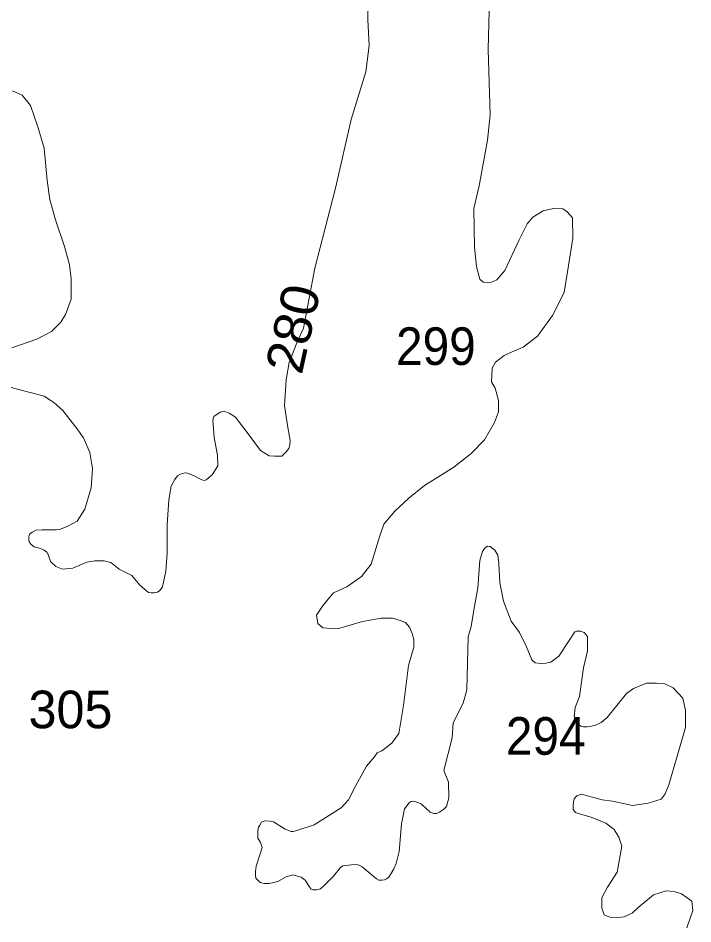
# Model space of a CAD drawing. Extents: x 445.4 to 500, y 8728.7 to 8784.
# Drawn here: x 476.604 to 479.475, y 8775.973 to 8779.826 of the extents above; entities that cross this region are included whole.
import ezdxf
from ezdxf.enums import TextEntityAlignment as Align

# ---------------------------------------------------------------- set-up
doc = ezdxf.new("R2010")
doc.units = 0
doc.header["$LTSCALE"] = 0.064
doc.layers.add('2', color=7, linetype='Continuous', lineweight=13)
doc.layers.add('21', color=7, linetype='Continuous')
doc.layers.add('61', color=7, linetype='Continuous')

msp = doc.modelspace()

# ---------------------------------------------------------------- linework, layer by layer
at = {"layer": '2'}
for points in [[(478.6117, 8779.4144), (478.6042, 8779.6926), (478.611, 8779.9693)], [(478.0916, 8779.9319), (478.0916, 8779.8193), (478.0972, 8779.7105), (478.0831, 8779.5979), (478.0211, 8779.3952), (477.9535, 8779.1025), (477.8659, 8778.763), (477.818, 8778.5069), (477.7895, 8778.4455), (477.7572, 8778.3611), (477.7446, 8778.2877), (477.7377, 8778.1787), (477.7515, 8778.0846), (477.7618, 8778.0298), (477.7595, 8778.0114), (477.7549, 8777.9953), (477.7446, 8777.9816), (477.7377, 8777.9747), (477.7251, 8777.9632), (477.6952, 8777.9621), (477.6722, 8777.9644), (477.6343, 8777.9862), (477.5872, 8778.0527), (477.5282, 8778.1288), (477.5018, 8778.146), (477.48, 8778.154), (477.4627, 8778.1506), (477.4363, 8778.1311), (477.4317, 8778.1162), (477.4375, 8778.0416), (477.4524, 8777.967), (477.4535, 8777.9211), (477.4294, 8777.8832), (477.4041, 8777.8626), (477.3961, 8777.8591), (477.3858, 8777.8614), (477.3501, 8777.8798), (477.3249, 8777.8901), (477.3145, 8777.8924), (477.295, 8777.8867), (477.2812, 8777.8786), (477.2705, 8777.8641), (477.2555, 8777.8354), (477.2452, 8777.7769), (477.2372, 8777.6701), (477.2372, 8777.5497), (477.2326, 8777.473), (477.2222, 8777.4271), (477.2176, 8777.4065), (477.2062, 8777.3916), (477.197, 8777.3835), (477.1832, 8777.3812), (477.1694, 8777.3812), (477.1591, 8777.3824), (477.1211, 8777.4145), (477.0878, 8777.4547), (477.0338, 8777.4822), (476.9982, 8777.5098), (476.9695, 8777.5178), (476.9304, 8777.5178), (476.896, 8777.5121), (476.8362, 8777.4868), (476.7928, 8777.4824), (476.7641, 8777.4927), (476.7411, 8777.5145), (476.7308, 8777.5444), (476.7262, 8777.5547), (476.7147, 8777.5627), (476.6951, 8777.5708), (476.6722, 8777.5765), (476.6584, 8777.5868), (476.6503, 8777.5983)], [(476.577, 8778.4231), (476.6827, 8778.4598), (476.7451, 8778.4928), (476.7853, 8778.5329), (476.8048, 8778.565), (476.829, 8778.6304), (476.829, 8778.7177), (476.8221, 8778.7762), (476.8013, 8778.8551), (476.7623, 8778.9687), (476.7382, 8779.0547), (476.7265, 8779.136), (476.7139, 8779.2725), (476.6874, 8779.3643), (476.6564, 8779.455), (476.6215, 8779.4993), (476.5802, 8779.5177)], [(477.7723, 8776.181), (477.7446, 8776.1726), (477.7085, 8776.1534), (477.6712, 8776.145), (477.6507, 8776.145), (477.6339, 8776.1486), (477.6158, 8776.1678), (477.6134, 8776.1798), (477.6134, 8776.1954), (477.617, 8776.2183), (477.6315, 8776.2664), (477.6423, 8776.2983), (477.6351, 8776.3187), (477.6242, 8776.3379), (477.623, 8776.3536), (477.623, 8776.368), (477.6266, 8776.3836), (477.6315, 8776.3932), (477.6399, 8776.4053), (477.6531, 8776.4113), (477.676, 8776.4101), (477.6904, 8776.4065), (477.7398, 8776.3752), (477.765, 8776.3656), (477.7735, 8776.3656), (477.7891, 8776.3704), (477.8637, 8776.3944), (477.9788, 8776.4672), (478.0089, 8776.5008), (478.0414, 8776.5621), (478.0859, 8776.6439), (478.1184, 8776.6823), (478.1317, 8776.7004), (478.1509, 8776.7088), (478.1942, 8776.7412), (478.2243, 8776.7821), (478.2436, 8776.9022), (478.2644, 8777.0723), (478.287, 8777.1504), (478.287, 8777.1833), (478.2809, 8777.2079), (478.2685, 8777.2347), (478.2521, 8777.2552), (478.2294, 8777.2634), (478.1965, 8777.2737), (478.1492, 8777.2737), (478.0689, 8777.2593), (477.9722, 8777.2306), (477.9454, 8777.2285), (477.9166, 8777.2306), (477.9002, 8777.2326), (477.8796, 8777.2511), (477.8734, 8777.2861), (477.9022, 8777.3292), (477.9454, 8777.3806), (478.0031, 8777.4073), (478.0648, 8777.4505), (478.1061, 8777.5031), (478.1431, 8777.6244), (478.1596, 8777.6737), (478.2069, 8777.7292), (478.2666, 8777.7847), (478.3324, 8777.8382), (478.458, 8777.9163), (478.532, 8777.9738), (478.5877, 8778.0326), (478.631, 8778.1066), (478.6474, 8778.1518), (478.6474, 8778.1991), (478.633, 8778.2525), (478.6186, 8778.2793), (478.621, 8778.3378), (478.6354, 8778.3625), (478.6724, 8778.3912), (478.7033, 8778.4056), (478.7527, 8778.4262), (478.8144, 8778.4735), (478.8782, 8778.5619), (478.9276, 8778.6585), (478.942, 8778.7468), (478.9647, 8778.8898), (478.9624, 8778.9769), (478.9398, 8779.002), (478.9222, 8779.0146), (478.882, 8779.0171), (478.838, 8779.007), (478.7941, 8778.9795), (478.7702, 8778.9519), (478.7363, 8778.8829), (478.6748, 8778.7524), (478.6409, 8778.7123), (478.6145, 8778.701), (478.6007, 8778.6997), (478.5831, 8778.7035), (478.568, 8778.716), (478.5542, 8778.77), (478.5454, 8778.8515), (478.5429, 8779.0158), (478.5655, 8779.1124), (478.6016, 8779.3078), (478.6117, 8779.4144)], [(476.6503, 8777.5983), (476.6492, 8777.6063), (476.6492, 8777.6189), (476.6526, 8777.6304), (476.663, 8777.6396), (476.6802, 8777.6476), (476.7066, 8777.6488), (476.7365, 8777.6488), (476.7652, 8777.6488), (476.779, 8777.6511), (476.8129, 8777.6633), (476.8543, 8777.6863), (476.8876, 8777.7368), (476.914, 8777.8274), (476.9197, 8777.91), (476.9094, 8777.9786), (476.8818, 8778.0405), (476.8531, 8778.0807), (476.7945, 8778.1564), (476.7562, 8778.1913), (476.7148, 8778.2177), (476.5678, 8778.2556)], [(479.4439, 8776.8086), (479.4439, 8776.8824), (479.4321, 8776.9326), (479.3907, 8776.9769), (479.3552, 8776.9946), (479.3197, 8776.9976), (479.2783, 8776.9976), (479.2221, 8776.9739), (479.192, 8776.9528), (479.1106, 8776.8515), (479.0852, 8776.8289), (479.0612, 8776.8182), (479.0425, 8776.8142), (479.0252, 8776.8116), (479.0092, 8776.8116), (478.9985, 8776.8142), (478.9758, 8776.8329), (478.9692, 8776.8542), (478.9745, 8776.8929), (478.9918, 8776.9395), (479.0092, 8777.0621), (479.0265, 8777.1341), (479.0261, 8777.1961), (479.0128, 8777.2121), (478.9968, 8777.2188), (478.9794, 8777.2175), (478.9727, 8777.2148), (478.9487, 8777.1788), (478.9047, 8777.1122), (478.87, 8777.0869), (478.8487, 8777.0815), (478.8273, 8777.0802), (478.8033, 8777.0829), (478.79, 8777.0962), (478.7673, 8777.1508), (478.7366, 8777.2121), (478.7017, 8777.2606), (478.6696, 8777.3459), (478.6536, 8777.4232), (478.6496, 8777.5058), (478.6443, 8777.5418), (478.6323, 8777.5631), (478.6123, 8777.5778), (478.6016, 8777.5791), (478.5883, 8777.5698), (478.5803, 8777.5564), (478.5682, 8777.5191), (478.5602, 8777.4032), (478.5416, 8777.2992), (478.5308, 8777.2384), (478.5188, 8777.1944), (478.5161, 8777.0838), (478.5134, 8776.9692), (478.4974, 8776.9119), (478.4543, 8776.8285), (478.45, 8776.7643), (478.4157, 8776.6252), (478.4348, 8776.5756), (478.4367, 8776.5089), (478.4267, 8776.4715), (478.4135, 8776.4594), (478.3966, 8776.4474), (478.3834, 8776.4426), (478.3737, 8776.4426), (478.3569, 8776.4474), (478.3412, 8776.4618), (478.3196, 8776.4823), (478.3051, 8776.4895), (478.2871, 8776.4955), (478.2763, 8776.4931), (478.2678, 8776.4883), (478.2474, 8776.4618), (478.2353, 8776.3981), (478.2245, 8776.2803), (478.2123, 8776.2292), (478.2026, 8776.2063), (478.1882, 8776.1823), (478.181, 8776.1715), (478.1714, 8776.1643), (478.1629, 8776.1606), (478.1521, 8776.1582), (478.1449, 8776.1582), (478.1389, 8776.1594), (478.1292, 8776.1643), (478.1016, 8776.1871), (478.0679, 8776.2159), (478.0546, 8776.222), (478.0354, 8776.2268), (478.0221, 8776.2244), (477.9848, 8776.2195), (477.9752, 8776.2123), (477.9463, 8776.1751), (477.9054, 8776.1366), (477.8898, 8776.1222), (477.8753, 8776.1174), (477.8597, 8776.1174), (477.8512, 8776.121), (477.8428, 8776.1318), (477.8248, 8776.1594), (477.8079, 8776.1715), (477.7723, 8776.181)], [(479.4495, 8775.9566), (479.475, 8776.0303), (479.4707, 8776.0688), (479.4503, 8776.0834), (479.427, 8776.1008), (479.395, 8776.111), (479.3615, 8776.1139), (479.3076, 8776.0964), (479.2421, 8776.0426), (479.2173, 8776.0179), (479.1824, 8776.0033), (479.1547, 8776.0004), (479.1212, 8776.0019), (479.0979, 8776.0106), (479.0935, 8776.0237), (479.0877, 8776.0397), (479.0877, 8776.0601), (479.0877, 8776.0834), (479.111, 8776.1284), (479.1532, 8776.1925), (479.1634, 8776.2477), (479.1722, 8776.303), (479.1605, 8776.3418), (479.1401, 8776.3738), (479.1051, 8776.4015), (479.0425, 8776.4262), (478.9973, 8776.4393), (478.9755, 8776.4466), (478.9653, 8776.4597), (478.9653, 8776.4771), (478.9668, 8776.4917), (478.9697, 8776.5048), (478.9813, 8776.5179), (479.0017, 8776.5251), (479.0891, 8776.5004), (479.1328, 8776.4946), (479.2187, 8776.4771), (479.2842, 8776.4858), (479.3396, 8776.5033), (479.3571, 8776.5266), (479.3731, 8776.5644), (479.4439, 8776.8086)]]:
    msp.add_lwpolyline(points, dxfattribs=at)

# ---------------------------------------------------------------- texts
at = {"layer": '21', "width": 0.95}
for s, p in [('299', (478.2118, 8778.3508)), ('294', (478.6792, 8776.6923))]:
    msp.add_text(s, height=0.16, dxfattribs=at).set_placement(p)
at = {"layer": '21'}
msp.add_text('305', height=0.16, dxfattribs=at).set_placement((477.0048, 8776.8051), align=Align.RIGHT)
at = {"layer": '61', "width": 1.05}
msp.add_text('280', height=0.16, rotation=77.372, dxfattribs=at).set_placement((477.8511, 8778.4877), align=Align.CENTER)

doc.saveas('drawing.dxf')
